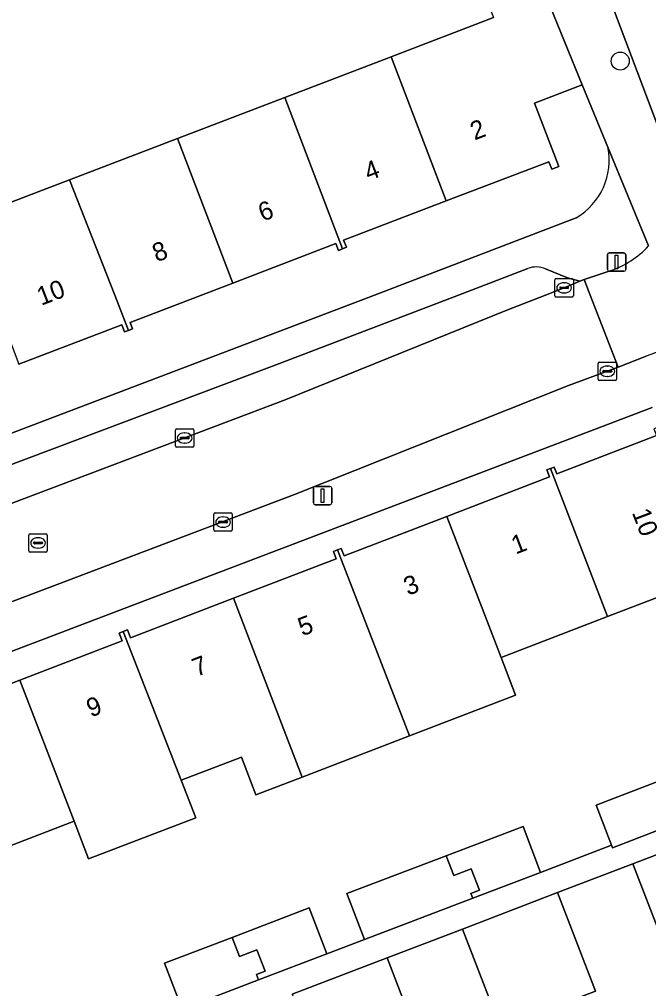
# Model space of a CAD drawing. Extents: x 159262 to 160143, y 383399 to 384319.
# Drawn here: x 159440.8 to 159474.9, y 383712.3 to 383765 of the extents above; entities that cross this region are included whole.
import ezdxf

# ---------------------------------------------------------------- set-up
doc = ezdxf.new("R2010")
doc.units = 0
for name, color, linetype in [('IMGEO_Boom', 7, 'Continuous'), ('IMGEO_Erf', 7, 'Continuous'), ('IMGEO_Kolk', 7, 'Continuous'), ('IMGEO_Lichtmast', 7, 'Continuous'), ('IMGEO_Pand', 7, 'Continuous'), ('IMGEO_Pand_nummerreeks', 7, 'Continuous'), ('IMGEO_Parkeervlak_open', 7, 'Continuous'), ('IMGEO_Rijbaan_lokaal_gesloten', 7, 'Continuous'), ('IMGEO_Rijbaan_lokaal_open', 7, 'Continuous'), ('IMGEO_Rioolput', 7, 'Continuous'), ('IMGEO_Voetpad_open', 7, 'Continuous')]:
    doc.layers.add(name, color=color, linetype=linetype)

msp = doc.modelspace()

# ---------------------------------------------------------------- linework, layer by layer
at = {"layer": 'IMGEO_Boom'}
msp.add_circle((159473.399, 383762.708), 0.489, dxfattribs=at)
at = {"layer": 'IMGEO_Erf'}
for points in [[(159402.259, 383742.935), (159408.042, 383745.149), (159413.843, 383747.37), (159419.655, 383749.594), (159425.412, 383751.797), (159427.828, 383752.721), (159428.649, 383750.575), (159432.022, 383751.866), (159431.206, 383754.003), (159436.961, 383756.2), (159437.777, 383754.069), (159443.513, 383756.264), (159449.368, 383758.505), (159455.198, 383760.736), (159460.963, 383762.942), (159466.525, 383765.071)], [(159472.73, 383758.03), (159471.332, 383761.42), (159468.742, 383760.432), (159470.061, 383756.984), (159469.686, 383756.841), (159469.531, 383757.245), (159463.96, 383755.113), (159458.388, 383752.981), (159458.536, 383752.596), (159458.318, 383752.513), (159458.102, 383752.43), (159457.962, 383752.796), (159452.378, 383750.656), (159450.666, 383750), (159446.794, 383748.516), (159446.929, 383748.163), (159446.712, 383748.08), (159446.496, 383747.997), (159446.346, 383748.389), (159440.768, 383746.254)], [(159395.668, 383725.482), (159397.024, 383726), (159410.124, 383731.006), (159460.07, 383750), (159471.013, 383754.202)], [(159475.133, 383743.901), (159411.208, 383719.553), (159411.043, 383719.484)], [(159435.265, 383726.957), (159440.814, 383729.091), (159446.364, 383731.226), (159446.203, 383731.645), (159446.43, 383731.732), (159446.657, 383731.82), (159446.822, 383731.391), (159452.402, 383733.537), (159457.987, 383735.684), (159457.834, 383736.082), (159458.047, 383736.164), (159458.259, 383736.246), (159458.416, 383735.839), (159463.993, 383737.984), (159469.57, 383740.129), (159469.425, 383740.504), (159469.621, 383740.58), (159469.817, 383740.655), (159469.956, 383740.291), (159475.364, 383742.37)], [(159478.299, 383734.69), (159472.711, 383732.544), (159466.938, 383730.327), (159467.722, 383728.279), (159461.967, 383726.068), (159456.136, 383723.828), (159453.623, 383722.863), (159452.837, 383724.91), (159449.566, 383723.654), (159450.36, 383721.61), (159444.55, 383719.379), (159443.763, 383721.425), (159438.061, 383719.235)], [(159449.626, 383711.226), (159448.675, 383713.719), (159452.343, 383715.119), (159456.525, 383716.715), (159457.483, 383714.225), (159459.529, 383715.005), (159458.571, 383717.496), (159463.961, 383719.552), (159468.128, 383721.142), (159469.08, 383718.649), (159472.929, 383720.123), (159472.095, 383722.294), (159476.006, 383723.798)]]:
    msp.add_lwpolyline(points, dxfattribs=at)
for points in [[(159481.112, 383716.217), (159479.244, 383721.092), (159474.079, 383719.112), (159475.962, 383714.243)], [(159470, 383717.549), (159464.844, 383715.573), (159466.909, 383710.231), (159472.05, 383712.2)], [(159460.746, 383714.002), (159455.588, 383712.026), (159457.772, 383706.379), (159462.913, 383708.349)]]:
    msp.add_lwpolyline(points, close=True, dxfattribs=at)
msp.add_arc((159469.192, 383757.318), 3.609, 300.3009, 11.3831, dxfattribs=at)
at = {"layer": 'IMGEO_Kolk'}
for p, q in [((159469.855, 383749.969), (159469.855, 383750.821)), ((159469.93, 383750.895), (159470.782, 383750.895)), ((159470.856, 383750.821), (159470.856, 383749.969)), ((159470.114, 383750.389), (159470.114, 383750.401)), ((159470.552, 383750.352), (159470.154, 383750.352)), ((159470.157, 383750.438), (159470.555, 383750.438)), ((159470.343, 383750.675), (159470.368, 383750.675)), ((159470.598, 383750.401), (159470.598, 383750.389)), ((159470.782, 383749.895), (159469.93, 383749.895)), ((159470.366, 383750.115), (159470.341, 383750.115)), ((159472.197, 383745.439), (159472.197, 383746.291)), ((159472.272, 383746.365), (159473.124, 383746.365)), ((159472.685, 383746.145), (159472.71, 383746.145)), ((159473.198, 383746.291), (159473.198, 383745.439)), ((159472.456, 383745.859), (159472.456, 383745.871)), ((159472.894, 383745.822), (159472.496, 383745.822)), ((159472.499, 383745.908), (159472.897, 383745.908)), ((159472.708, 383745.585), (159472.683, 383745.585)), ((159472.94, 383745.871), (159472.94, 383745.859)), ((159473.124, 383745.365), (159472.272, 383745.365)), ((159449.257, 383741.813), (159449.257, 383742.665)), ((159449.332, 383742.739), (159450.184, 383742.739)), ((159449.745, 383742.519), (159449.77, 383742.519)), ((159450.258, 383742.665), (159450.258, 383741.813)), ((159449.516, 383742.233), (159449.516, 383742.245)), ((159449.954, 383742.196), (159449.556, 383742.196)), ((159449.559, 383742.282), (159449.957, 383742.282)), ((159449.768, 383741.959), (159449.743, 383741.959)), ((159450, 383742.245), (159450, 383742.233)), ((159450.184, 383741.739), (159449.332, 383741.739)), ((159451.42, 383738.172), (159452.272, 383738.172)), ((159451.345, 383737.246), (159451.345, 383738.098)), ((159451.604, 383737.666), (159451.604, 383737.678)), ((159452.042, 383737.629), (159451.644, 383737.629)), ((159451.647, 383737.715), (159452.045, 383737.715)), ((159451.833, 383737.952), (159451.858, 383737.952)), ((159452.088, 383737.678), (159452.088, 383737.666)), ((159452.346, 383738.098), (159452.346, 383737.246)), ((159452.272, 383737.172), (159451.42, 383737.172)), ((159451.856, 383737.392), (159451.831, 383737.392))]:
    msp.add_line(p, q, dxfattribs=at)
for points in [[(159469.855, 383749.969), (159469.855, 383750.821)], [(159469.93, 383750.895), (159470.782, 383750.895)], [(159470.856, 383750.821), (159470.856, 383749.969)], [(159470.782, 383749.895), (159469.93, 383749.895)], [(159472.197, 383745.439), (159472.197, 383746.291)], [(159472.272, 383746.365), (159473.124, 383746.365)], [(159473.198, 383746.291), (159473.198, 383745.439)], [(159473.124, 383745.365), (159472.272, 383745.365)], [(159449.257, 383741.813), (159449.257, 383742.665)], [(159449.332, 383742.739), (159450.184, 383742.739)], [(159450.258, 383742.665), (159450.258, 383741.813)], [(159450.184, 383741.739), (159449.332, 383741.739)], [(159451.42, 383738.172), (159452.272, 383738.172)], [(159451.345, 383737.246), (159451.345, 383738.098)], [(159452.346, 383738.098), (159452.346, 383737.246)], [(159452.272, 383737.172), (159451.42, 383737.172)]]:
    msp.add_lwpolyline(points, dxfattribs=at)
for centre, radius, start, end in [((159469.932, 383750.819), 0.0765, 91.552, 178.448), ((159469.932, 383750.819), 0.0765, 91.552, 178.448), ((159470.78, 383750.819), 0.0765, 1.552, 88.448), ((159470.78, 383750.819), 0.0765, 1.552, 88.448), ((159470.154, 383750.398), 0.0403, 85.8775, 175.7526), ((159470.151, 383750.388), 0.0366, 178.938, 274.7102), ((159470.555, 383750.395), 0.043, 264.8664, 352.4533), ((159470.559, 383750.4), 0.0386, 1.7309, 96.639), ((159469.932, 383749.971), 0.0765, 181.552, 268.448), ((159469.932, 383749.971), 0.0765, 181.552, 268.448), ((159470.78, 383749.971), 0.0765, 271.552, 358.448), ((159470.78, 383749.971), 0.0765, 271.552, 358.448), ((159472.274, 383746.289), 0.0765, 91.552, 178.448), ((159472.274, 383746.289), 0.0765, 91.552, 178.448), ((159473.122, 383746.289), 0.0765, 1.552, 88.448), ((159473.122, 383746.289), 0.0765, 1.552, 88.448), ((159472.496, 383745.868), 0.0403, 85.8775, 175.7526), ((159472.493, 383745.858), 0.0366, 178.938, 274.7102), ((159472.897, 383745.865), 0.043, 264.8664, 352.4533), ((159472.901, 383745.87), 0.0386, 1.7309, 96.639), ((159472.274, 383745.441), 0.0765, 181.552, 268.448), ((159472.274, 383745.441), 0.0765, 181.552, 268.448), ((159473.122, 383745.441), 0.0765, 271.552, 358.448), ((159473.122, 383745.441), 0.0765, 271.552, 358.448), ((159449.334, 383742.663), 0.0765, 91.552, 178.448), ((159449.334, 383742.663), 0.0765, 91.552, 178.448), ((159450.182, 383742.663), 0.0765, 1.552, 88.448), ((159450.182, 383742.663), 0.0765, 1.552, 88.448), ((159449.556, 383742.242), 0.0403, 85.8775, 175.7526), ((159449.553, 383742.232), 0.0366, 178.938, 274.7102), ((159449.957, 383742.239), 0.043, 264.8664, 352.4533), ((159449.961, 383742.244), 0.0386, 1.7309, 96.639), ((159449.334, 383741.815), 0.0765, 181.552, 268.448), ((159449.334, 383741.815), 0.0765, 181.552, 268.448), ((159450.182, 383741.815), 0.0765, 271.552, 358.448), ((159450.182, 383741.815), 0.0765, 271.552, 358.448), ((159451.422, 383738.096), 0.0765, 91.552, 178.448), ((159451.422, 383738.096), 0.0765, 91.552, 178.448), ((159452.27, 383738.096), 0.0765, 1.552, 88.448), ((159452.27, 383738.096), 0.0765, 1.552, 88.448), ((159451.644, 383737.675), 0.0403, 85.8775, 175.7526), ((159451.641, 383737.665), 0.0366, 178.938, 274.7102), ((159452.045, 383737.672), 0.043, 264.8664, 352.4533), ((159452.049, 383737.677), 0.0386, 1.7309, 96.639), ((159451.422, 383737.248), 0.0765, 181.552, 268.448), ((159451.422, 383737.248), 0.0765, 181.552, 268.448), ((159452.27, 383737.248), 0.0765, 271.552, 358.448), ((159452.27, 383737.248), 0.0765, 271.552, 358.448)]:
    msp.add_arc(centre, radius, start, end, dxfattribs=at)
for centre, major_axis, ratio, start_param, end_param in [((159470.342, 383750.395), (-0.387, 0.002), 0.722429, 4.712389, 7.853982), ((159470.367, 383750.395), (-0.39, 0.002), 0.717154, 1.570796, 4.712389), ((159472.684, 383745.865), (-0.387, 0.002), 0.722429, 4.712389, 7.853982), ((159472.709, 383745.865), (-0.39, 0.002), 0.717154, 1.570796, 4.712389), ((159449.744, 383742.239), (-0.387, 0.002), 0.722429, 4.712389, 7.853982), ((159449.769, 383742.239), (-0.39, 0.002), 0.717154, 1.570796, 4.712389), ((159451.832, 383737.672), (-0.387, 0.002), 0.722429, 4.712389, 7.853982), ((159451.857, 383737.672), (-0.39, 0.002), 0.717154, 1.570796, 4.712389)]:
    msp.add_ellipse(centre, major_axis=major_axis, ratio=ratio, start_param=start_param, end_param=end_param, dxfattribs=at)
at = {"layer": 'IMGEO_Lichtmast'}
for p, q in [((159472.707, 383751.397), (159472.707, 383752.197)), ((159472.707, 383752.197), (159472.707, 383751.397)), ((159472.807, 383752.297), (159473.597, 383752.297)), ((159473.597, 383752.297), (159472.807, 383752.297)), ((159473.697, 383752.197), (159473.697, 383751.397)), ((159473.697, 383751.397), (159473.697, 383752.197)), ((159473.597, 383751.297), (159472.807, 383751.297)), ((159472.807, 383751.297), (159473.597, 383751.297)), ((159456.75, 383738.712), (159456.75, 383739.512)), ((159456.75, 383739.512), (159456.75, 383738.712)), ((159456.85, 383739.612), (159457.64, 383739.612)), ((159457.64, 383739.612), (159456.85, 383739.612)), ((159457.74, 383739.512), (159457.74, 383738.712)), ((159457.74, 383738.712), (159457.74, 383739.512)), ((159457.64, 383738.612), (159456.85, 383738.612)), ((159456.85, 383738.612), (159457.64, 383738.612))]:
    msp.add_line(p, q, dxfattribs=at)
for points in [[(159473.127, 383752.172), (159473.277, 383752.172), (159473.277, 383751.422), (159473.127, 383751.422), (159473.127, 383752.172)], [(159457.17, 383739.487), (159457.32, 383739.487), (159457.32, 383738.737), (159457.17, 383738.737), (159457.17, 383739.487)]]:
    msp.add_lwpolyline(points, dxfattribs=at)
for centre, start, end in [((159472.807, 383752.197), 90, 180), ((159472.807, 383752.197), 90, 180), ((159473.597, 383752.197), 0, 90), ((159473.597, 383752.197), 360, 90), ((159472.807, 383751.397), 180, 270), ((159472.807, 383751.397), 180, 270), ((159473.597, 383751.397), 270, 0), ((159473.597, 383751.397), 270, 0), ((159456.85, 383739.512), 90, 180), ((159456.85, 383739.512), 90, 180), ((159457.64, 383739.512), 0, 90), ((159457.64, 383739.512), 360, 90), ((159456.85, 383738.712), 180, 270), ((159456.85, 383738.712), 180, 270), ((159457.64, 383738.712), 270, 0), ((159457.64, 383738.712), 270, 0)]:
    msp.add_arc(centre, 0.1, start, end, dxfattribs=at)
at = {"layer": 'IMGEO_Pand'}
for points in [[(159463.96, 383755.113), (159469.531, 383757.245), (159469.686, 383756.841), (159470.061, 383756.984), (159468.742, 383760.432), (159471.332, 383761.42), (159469.412, 383766.15), (159469.512, 383766.187), (159469.357, 383766.588), (159466.384, 383765.44), (159466.525, 383765.071), (159460.963, 383762.942)], [(159455.198, 383760.736), (159458.318, 383752.513), (159458.536, 383752.596), (159458.388, 383752.981), (159463.96, 383755.113), (159460.963, 383762.942)], [(159455.198, 383760.736), (159449.368, 383758.505), (159452.378, 383750.656), (159457.962, 383752.796), (159458.102, 383752.43), (159458.318, 383752.513)], [(159452.378, 383750.656), (159449.368, 383758.505), (159443.513, 383756.264), (159445.962, 383750), (159446.712, 383748.08), (159446.929, 383748.163), (159446.794, 383748.516), (159450.666, 383750)], [(159446.712, 383748.08), (159445.962, 383750), (159443.513, 383756.264), (159437.777, 383754.069), (159439.335, 383750), (159440.768, 383746.254), (159446.346, 383748.389), (159446.496, 383747.997)], [(159472.711, 383732.544), (159478.299, 383734.69), (159478.794, 383733.402), (159481.692, 383734.52), (159479.759, 383739.576), (159477.2, 383738.588), (159475.556, 383742.861), (159475.224, 383742.733), (159475.364, 383742.37), (159469.956, 383740.291), (159469.817, 383740.655), (159469.621, 383740.58)], [(159463.993, 383737.984), (159466.938, 383730.327), (159472.711, 383732.544), (159469.621, 383740.58), (159469.425, 383740.504), (159469.57, 383740.129)], [(159461.967, 383726.068), (159467.722, 383728.279), (159466.938, 383730.327), (159463.993, 383737.984), (159458.416, 383735.839), (159458.259, 383736.246), (159458.047, 383736.164)], [(159452.402, 383733.537), (159455.349, 383725.875), (159456.136, 383723.828), (159461.967, 383726.068), (159458.047, 383736.164), (159457.834, 383736.082), (159457.987, 383735.684)], [(159449.566, 383723.654), (159452.837, 383724.91), (159453.623, 383722.863), (159456.136, 383723.828), (159455.349, 383725.875), (159452.402, 383733.537), (159446.822, 383731.391), (159446.657, 383731.82), (159446.43, 383731.732)], [(159446.43, 383731.732), (159446.203, 383731.645), (159446.364, 383731.226), (159440.814, 383729.091), (159443.763, 383721.425), (159444.55, 383719.379), (159450.36, 383721.61), (159449.566, 383723.654)], [(159434.906, 383727.359), (159438.061, 383719.235), (159443.763, 383721.425), (159440.814, 383729.091), (159435.265, 383726.957), (159435.084, 383727.427)], [(159476.006, 383723.798), (159472.095, 383722.294), (159472.929, 383720.123), (159472.981, 383719.988), (159476.954, 383721.516)], [(159463.961, 383719.552), (159464.375, 383718.483), (159465.307, 383718.845), (159465.759, 383717.679), (159465.294, 383717.498), (159465.394, 383717.243), (159469.08, 383718.649), (159468.128, 383721.142)], [(159463.961, 383719.552), (159458.571, 383717.496), (159459.529, 383715.005), (159465.394, 383717.243), (159465.294, 383717.498), (159465.759, 383717.679), (159465.307, 383718.845), (159464.375, 383718.483)], [(159477.308, 383710.765), (159475.962, 383714.243), (159474.079, 383719.112), (159470, 383717.549), (159472.05, 383712.2), (159466.909, 383710.231), (159468.071, 383707.226), (159470.415, 383701.164), (159470.589, 383701.232), (159473.152, 383702.227), (159473.568, 383701.107), (159475.541, 383701.86), (159475.896, 383700.918), (159475.695, 383700.833), (159475.818, 383700.523), (159480.562, 383702.355), (159479.649, 383704.714)], [(159452.343, 383715.119), (159452.745, 383714.083), (159453.677, 383714.445), (159454.129, 383713.279), (159453.664, 383713.098), (159453.776, 383712.81), (159457.483, 383714.225), (159456.525, 383716.715)], [(159468.071, 383707.226), (159466.909, 383710.231), (159464.844, 383715.573), (159460.746, 383714.002), (159462.913, 383708.349), (159457.772, 383706.379), (159458.817, 383703.679), (159461.162, 383697.617), (159461.342, 383697.685), (159463.92, 383698.656), (159464.358, 383697.571), (159466.296, 383698.32), (159466.651, 383697.378), (159466.45, 383697.293), (159466.573, 383696.983), (159471.319, 383698.826), (159470.415, 383701.164)], [(159452.343, 383715.119), (159448.675, 383713.719), (159449.626, 383711.226), (159453.776, 383712.81), (159453.664, 383713.098), (159454.129, 383713.279), (159453.677, 383714.445), (159452.745, 383714.083)]]:
    msp.add_lwpolyline(points, close=True, dxfattribs=at)
at = {"layer": 'IMGEO_Parkeervlak_open'}
for points in [[(159399.395, 383724.672), (159399.019, 383723.733), (159398.805, 383723.383), (159398.531, 383723.111), (159398.217, 383722.877), (159411.345, 383727.703), (159442.504, 383739.494), (159455.22, 383744.304), (159467.247, 383749.189), (159469.341, 383750), (159470.356, 383750.393), (159471.199, 383750.751), (159470.54, 383750.931), (159469.353, 383751.428)], [(159468.387, 383751.443), (159464.616, 383750), (159454.522, 383746.137), (159410.572, 383729.568), (159400.396, 383725.675)]]:
    msp.add_lwpolyline(points, dxfattribs=at)
msp.add_arc((159468.851, 383750.221), 1.308, 67.4289, 110.7919, dxfattribs=at)
at = {"layer": 'IMGEO_Rijbaan_lokaal_gesloten'}
msp.add_lwpolyline([(159483.308, 383761.046), (159483.224, 383761.306), (159479.585, 383770.783), (159477.396, 383776.499), (159473.023, 383787.916), (159471.145, 383792.82), (159467.126, 383803.315), (159464.68, 383809.703), (159460.676, 383820.157), (159458.217, 383826.578), (159457.134, 383829.395), (159449.663, 383826.529), (159449.79, 383826.168), (159450.958, 383823.16), (159466.558, 383782.495), (159469.529, 383774.749), (159472.225, 383767.721), (159475.5, 383759.023), (159475.831, 383758.13)], close=True, dxfattribs=at)
at = {"layer": 'IMGEO_Rijbaan_lokaal_open'}
for points in [[(159472.848, 383751.324), (159471.442, 383750.854), (159471.773, 383750), (159473.29, 383746.085), (159474.804, 383746.675)], [(159455.728, 383739.168), (159470.6, 383745.091), (159473.29, 383746.085), (159471.773, 383750), (159471.442, 383750.854), (159471.199, 383750.751), (159470.356, 383750.393), (159469.341, 383750), (159467.247, 383749.189), (159455.22, 383744.304), (159442.504, 383739.494), (159411.345, 383727.703), (159398.217, 383722.877), (159397.865, 383722.666), (159396.984, 383722.218)], [(159395.971, 383721.817), (159397.735, 383716.845), (159409.981, 383721.799), (159412.048, 383722.605), (159455.728, 383739.168)]]:
    msp.add_lwpolyline(points, dxfattribs=at)
for centre, radius, start, end in [((159471.28, 383756.055), 4.984, 288.3378, 317.2544), ((159476.758, 383742.279), 4.811, 88.4427, 113.9657)]:
    msp.add_arc(centre, radius, start, end, dxfattribs=at)
at = {"layer": 'IMGEO_Rioolput'}
for p, q in [((159441.305, 383736.116), (159441.305, 383736.968)), ((159441.38, 383737.042), (159442.232, 383737.042)), ((159441.607, 383736.585), (159442.005, 383736.585)), ((159441.793, 383736.822), (159441.818, 383736.822)), ((159442.306, 383736.968), (159442.306, 383736.116)), ((159442.232, 383736.042), (159441.38, 383736.042)), ((159441.564, 383736.536), (159441.564, 383736.548)), ((159442.002, 383736.499), (159441.604, 383736.499)), ((159441.816, 383736.262), (159441.791, 383736.262)), ((159442.048, 383736.548), (159442.048, 383736.536))]:
    msp.add_line(p, q, dxfattribs=at)
for points in [[(159441.305, 383736.116), (159441.305, 383736.968)], [(159441.38, 383737.042), (159442.232, 383737.042)], [(159442.306, 383736.968), (159442.306, 383736.116)], [(159442.232, 383736.042), (159441.38, 383736.042)]]:
    msp.add_lwpolyline(points, dxfattribs=at)
for centre, radius, start, end in [((159441.382, 383736.966), 0.0765, 91.552, 178.448), ((159441.382, 383736.966), 0.0765, 91.552, 178.448), ((159441.604, 383736.545), 0.0403, 85.8775, 175.7526), ((159442.009, 383736.547), 0.0386, 1.7309, 96.639), ((159442.23, 383736.966), 0.0765, 1.552, 88.448), ((159442.23, 383736.966), 0.0765, 1.552, 88.448), ((159441.382, 383736.118), 0.0765, 181.552, 268.448), ((159441.382, 383736.118), 0.0765, 181.552, 268.448), ((159441.601, 383736.535), 0.0366, 178.938, 274.7102), ((159442.005, 383736.542), 0.043, 264.8664, 352.4533), ((159442.23, 383736.118), 0.0765, 271.552, 358.448), ((159442.23, 383736.118), 0.0765, 271.552, 358.448)]:
    msp.add_arc(centre, radius, start, end, dxfattribs=at)
for centre, major_axis, ratio, start_param, end_param in [((159441.792, 383736.542), (-0.387, 0.002), 0.722429, 4.712389, 7.853982), ((159441.817, 383736.542), (-0.39, 0.002), 0.717154, 1.570796, 4.712389)]:
    msp.add_ellipse(centre, major_axis=major_axis, ratio=ratio, start_param=start_param, end_param=end_param, dxfattribs=at)
at = {"layer": 'IMGEO_Voetpad_open'}
for points in [[(159476.042, 383757.553), (159475.831, 383758.13), (159475.5, 383759.023), (159472.225, 383767.721), (159469.529, 383774.749), (159469.063, 383774.57), (159466.092, 383782.316), (159466.558, 383782.495), (159450.958, 383823.16)], [(159458.728, 383794.536), (159460.444, 383789.972), (159461.207, 383787.944), (159463.444, 383781.995), (159464.928, 383778.147), (159465.456, 383776.746), (159466.884, 383773.04), (159469.357, 383766.588), (159469.512, 383766.187), (159469.412, 383766.15), (159471.332, 383761.42), (159472.73, 383758.03), (159474.94, 383752.672)], [(159474.94, 383752.672), (159472.73, 383758.03)], [(159471.013, 383754.202), (159460.07, 383750), (159410.124, 383731.006), (159397.024, 383726), (159398.217, 383722.877), (159398.531, 383723.111), (159398.805, 383723.383), (159399.019, 383723.733), (159399.395, 383724.672)], [(159400.396, 383725.675), (159410.572, 383729.568), (159454.522, 383746.137), (159464.616, 383750), (159468.387, 383751.443)], [(159469.353, 383751.428), (159470.54, 383750.931), (159471.199, 383750.751), (159471.442, 383750.854), (159472.848, 383751.324)], [(159474.804, 383746.675), (159473.29, 383746.085), (159470.6, 383745.091), (159455.728, 383739.168), (159412.048, 383722.605), (159409.981, 383721.799)], [(159407.009, 383717.814), (159411.043, 383719.484), (159411.208, 383719.553), (159475.133, 383743.901)], [(159455.588, 383712.026), (159460.746, 383714.002), (159464.844, 383715.573), (159470, 383717.549), (159474.079, 383719.112), (159479.244, 383721.092), (159483.511, 383722.728), (159485.763, 383723.591), (159485.853, 383723.626), (159485.418, 383724.77), (159482.801, 383723.764), (159476.954, 383721.516), (159472.981, 383719.988), (159472.929, 383720.123), (159469.08, 383718.649), (159465.394, 383717.243), (159459.529, 383715.005), (159457.483, 383714.225), (159453.776, 383712.81), (159449.626, 383711.226)]]:
    msp.add_lwpolyline(points, dxfattribs=at)
for centre, radius, start, end in [((159469.192, 383757.318), 3.609, 300.3009, 11.3831), ((159471.28, 383756.055), 4.984, 288.3378, 317.2544), ((159468.851, 383750.221), 1.308, 67.4289, 110.7919), ((159476.758, 383742.279), 4.811, 88.4427, 113.9657)]:
    msp.add_arc(centre, radius, start, end, dxfattribs=at)

# ---------------------------------------------------------------- texts
at = {"layer": 'IMGEO_Pand_nummerreeks'}
for s, rotation, p in [('2', 20.9876, (159465.493, 383758.394)), ('4', 20.9876, (159459.743, 383756.188)), ('6', 20.9876, (159453.99, 383753.982)), ('8', 20.9876, (159448.241, 383751.777)), ('10', 20.9356, (159441.974, 383749.416)), ('10', 291.0438, (159474.023, 383738.193)), ('1', 21.0006, (159467.725, 383735.907)), ('3', 21.0006, (159461.882, 383733.664)), ('5', 21.0006, (159456.144, 383731.461)), ('7', 21.0006, (159450.406, 383729.259)), ('9', 20.9989, (159444.668, 383727.057))]:
    msp.add_text(s, height=1, rotation=rotation, dxfattribs=at).set_placement(p)

doc.saveas('drawing.dxf')
